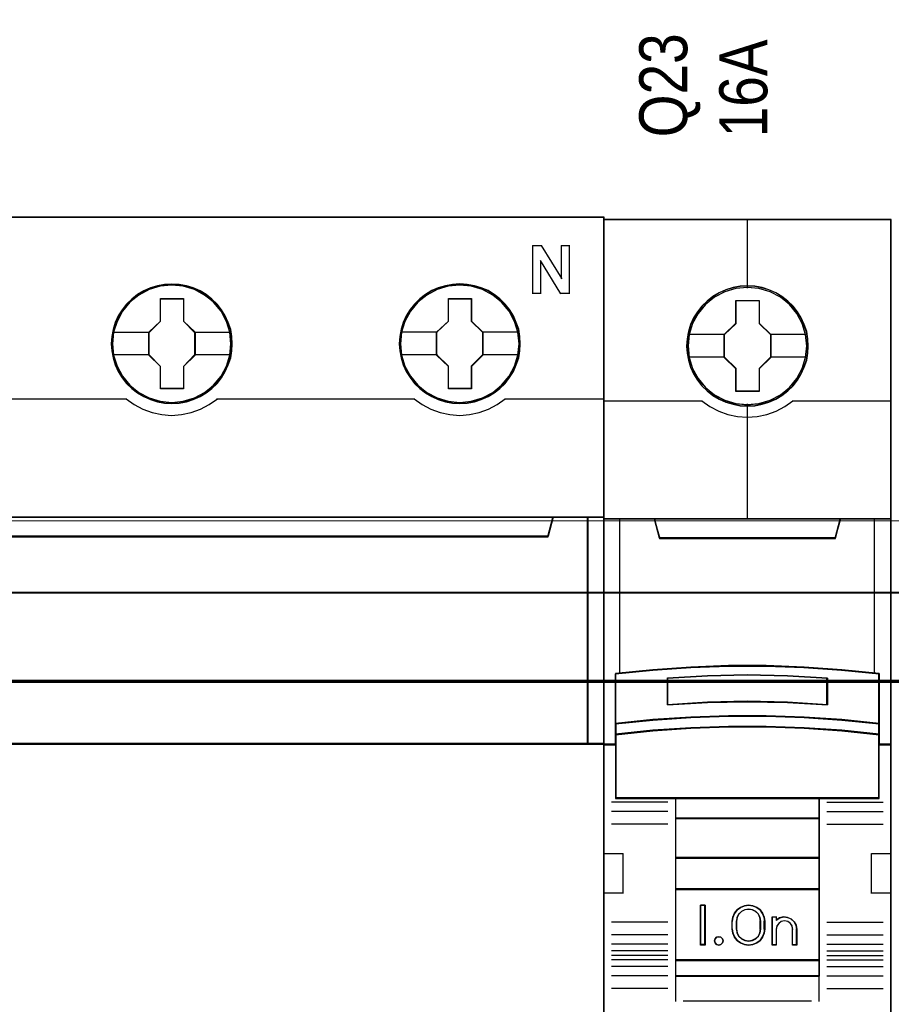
# Model space of a CAD drawing. Header units: millimetres. Extents: x -1290 to 1795, y -4192 to -1311.
# Tile 873 of 1056: x 1485 to 1496, y -2286 to -2273. Entities that reach past the tile are written whole.
import ezdxf

# ---------------------------------------------------------------- set-up
doc = ezdxf.new("R2010")
doc.units = ezdxf.units.MM
doc.layers.add('30', color=7, linetype='Continuous')
doc.layers.add('45', color=7, linetype='Continuous')
doc.layers.add('Aparatura', color=7, linetype='Continuous', lineweight=13)
doc.styles.get("Standard").update_dxf_attribs({"font": 'ARIALN.TTF', "width": 0.8})

# ---------------------------------------------------------------- blocks, each defined once
blk = doc.blocks.new('*U300')
at = {"layer": '45', "color": 7}
for points in [[(315.552086, -533.484912), (243.531267, -533.484912), (243.531267, -615.513475), (315.552086, -615.513475), (315.552086, -533.484912)], [(292.317369, -541.407564), (292.294978, -540.959742), (292.222208, -540.506392), (292.065472, -540.080685), (291.886345, -539.666036), (291.65124, -539.273501), (291.371354, -538.930724), (291.046687, -538.610062), (290.682835, -538.333629), (290.307787, -538.090368), (289.882361, -537.907922), (289.451336, -537.780763), (288.997921, -537.697833), (288.544506, -537.670189), (288.09109, -537.697833), (287.64887, -537.780763), (287.201053, -537.907922), (286.786821, -538.090368), (286.400579, -538.333629), (286.042325, -538.610062), (285.706461, -538.930724), (285.443369, -539.273501), (285.197069, -539.666036), (285.001149, -540.080685), (284.883596, -540.506392), (284.794033, -540.959742), (284.760447, -541.407564), (284.794033, -541.855386), (284.883596, -542.29215), (285.001149, -542.717857), (285.197069, -543.132506), (285.443369, -543.525041), (285.706461, -543.884404), (286.042325, -544.199538), (286.400579, -544.475971), (286.786821, -544.708175), (287.201053, -544.89062), (287.64887, -545.028837), (288.09109, -545.117295), (288.544506, -545.13941), (288.997921, -545.117295), (289.451336, -545.028837), (289.882361, -544.89062), (290.307787, -544.708175), (290.682835, -544.475971), (291.046687, -544.199538), (291.371354, -543.884404), (291.65124, -543.525041), (291.886345, -543.132506), (292.065472, -542.717857), (292.222208, -542.29215), (292.294978, -541.855386), (292.317369, -541.407564)], [(292.317369, -541.407564), (292.294978, -540.959742), (292.222208, -540.506392), (292.065472, -540.080685), (291.886345, -539.666036), (291.65124, -539.273501), (291.371354, -538.930724), (291.046687, -538.610062), (290.682835, -538.333629), (290.307787, -538.090368), (289.882361, -537.907922), (289.451336, -537.780763), (288.997921, -537.697833), (288.544506, -537.670189), (288.09109, -537.697833), (287.64887, -537.780763), (287.201053, -537.907922), (286.786821, -538.090368), (286.400579, -538.333629), (286.042325, -538.610062), (285.706461, -538.930724), (285.443369, -539.273501), (285.197069, -539.666036), (285.001149, -540.080685), (284.883596, -540.506392), (284.794033, -540.959742), (284.760447, -541.407564), (284.794033, -541.855386), (284.883596, -542.29215), (285.001149, -542.717857), (285.197069, -543.132506), (285.443369, -543.525041), (285.706461, -543.884404), (286.042325, -544.199538), (286.400579, -544.475971), (286.786821, -544.708175), (287.201053, -544.89062), (287.64887, -545.028837), (288.09109, -545.117295), (288.544506, -545.13941), (288.997921, -545.117295), (289.451336, -545.028837), (289.882361, -544.89062), (290.307787, -544.708175), (290.682835, -544.475971), (291.046687, -544.199538), (291.371354, -543.884404), (291.65124, -543.525041), (291.886345, -543.132506), (292.065472, -542.717857), (292.222208, -542.29215), (292.294978, -541.855386), (292.317369, -541.407564)], [(292.295885, -541.407549), (292.273622, -540.962096), (292.201265, -540.511143), (292.04542, -540.087688), (291.867312, -539.675231), (291.633544, -539.284772), (291.355249, -538.943808), (291.032428, -538.624841), (290.670645, -538.34987), (290.29773, -538.107896), (289.874722, -537.926415), (289.446148, -537.799928), (288.995311, -537.717437), (288.544474, -537.68994), (288.093636, -537.717437), (287.653931, -537.799928), (287.20866, -537.926415), (286.796783, -538.107896), (286.412737, -538.34987), (286.05652, -538.624841), (285.722566, -538.943808), (285.460969, -539.284772), (285.21607, -539.675231), (285.021264, -540.087688), (284.90438, -540.511143), (284.815326, -540.962096), (284.78193, -541.407549), (284.815326, -541.853003), (284.90438, -542.287457), (285.021264, -542.710913), (285.21607, -543.123369), (285.460969, -543.513828), (285.722566, -543.871291), (286.05652, -544.184758), (286.412737, -544.459729), (286.796783, -544.690705), (287.20866, -544.872186), (287.653931, -545.009671), (288.093636, -545.097662), (288.544474, -545.11966), (288.995311, -545.097662), (289.446148, -545.009671), (289.874722, -544.872186), (290.29773, -544.690705), (290.670645, -544.459729), (291.032428, -544.184758), (291.355249, -543.871291), (291.633544, -543.513828), (291.867312, -543.123369), (292.04542, -542.710913), (292.201265, -542.287457), (292.273622, -541.853003), (292.295885, -541.407549)], [(310.315412, -541.40128), (310.287424, -540.953351), (310.220251, -540.499892), (310.063515, -540.074083), (309.884388, -539.659334), (309.649284, -539.266704), (309.369398, -538.923845), (309.039132, -538.603106), (308.67528, -538.326606), (308.305831, -538.083287), (307.874806, -537.900797), (307.44938, -537.773607), (306.990366, -537.690657), (306.536951, -537.663007), (306.083536, -537.690657), (305.641316, -537.773607), (305.193498, -537.900797), (304.784865, -538.083287), (304.393024, -538.326606), (304.03477, -538.603106), (303.704505, -538.923845), (303.441412, -539.266704), (303.195112, -539.659334), (302.999192, -540.074083), (302.876042, -540.499892), (302.786479, -540.953351), (302.75849, -541.40128), (302.786479, -541.84921), (302.876042, -542.286079), (302.999192, -542.711888), (303.195112, -543.126637), (303.441412, -543.519267), (303.704505, -543.878716), (304.03477, -544.193925), (304.393024, -544.470425), (304.784865, -544.702684), (305.193498, -544.885174), (305.641316, -545.023424), (306.083536, -545.111904), (306.536951, -545.134024), (306.990366, -545.111904), (307.44938, -545.023424), (307.874806, -544.885174), (308.305831, -544.702684), (308.67528, -544.470425), (309.039132, -544.193925), (309.369398, -543.878716), (309.649284, -543.519267), (309.884388, -543.126637), (310.063515, -542.711888), (310.220251, -542.286079), (310.287424, -541.84921), (310.315412, -541.40128)], [(310.315412, -541.40128), (310.287424, -540.953351), (310.220251, -540.499892), (310.063515, -540.074083), (309.884388, -539.659334), (309.649284, -539.266704), (309.369398, -538.923845), (309.039132, -538.603106), (308.67528, -538.326606), (308.305831, -538.083287), (307.874806, -537.900797), (307.44938, -537.773607), (306.990366, -537.690657), (306.536951, -537.663007), (306.083536, -537.690657), (305.641316, -537.773607), (305.193498, -537.900797), (304.784865, -538.083287), (304.393024, -538.326606), (304.03477, -538.603106), (303.704505, -538.923845), (303.441412, -539.266704), (303.195112, -539.659334), (302.999192, -540.074083), (302.876042, -540.499892), (302.786479, -540.953351), (302.75849, -541.40128), (302.786479, -541.84921), (302.876042, -542.286079), (302.999192, -542.711888), (303.195112, -543.126637), (303.441412, -543.519267), (303.704505, -543.878716), (304.03477, -544.193925), (304.393024, -544.470425), (304.784865, -544.702684), (305.193498, -544.885174), (305.641316, -545.023424), (306.083536, -545.111904), (306.536951, -545.134024), (306.990366, -545.111904), (307.44938, -545.023424), (307.874806, -544.885174), (308.305831, -544.702684), (308.67528, -544.470425), (309.039132, -544.193925), (309.369398, -543.878716), (309.649284, -543.519267), (309.884388, -543.126637), (310.063515, -542.711888), (310.220251, -542.286079), (310.287424, -541.84921), (310.315412, -541.40128)], [(310.293928, -541.402163), (310.266092, -540.95671), (310.199286, -540.505757), (310.043404, -540.082301), (309.865253, -539.669845), (309.631429, -539.279386), (309.353069, -538.938422), (309.024603, -538.619455), (308.662733, -538.344484), (308.295297, -538.102509), (307.866621, -537.921028), (307.443513, -537.794542), (306.987001, -537.71205), (306.536056, -537.684553), (306.085111, -537.71205), (305.645301, -537.794542), (305.199923, -537.921028), (304.793517, -538.102509), (304.403811, -538.344484), (304.047509, -538.619455), (303.719043, -538.938422), (303.457384, -539.279386), (303.212426, -539.669845), (303.017574, -540.082301), (302.895095, -540.505757), (302.806019, -540.95671), (302.778183, -541.402163), (302.806019, -541.847616), (302.895095, -542.282071), (303.017574, -542.705526), (303.212426, -543.117983), (303.457384, -543.508442), (303.719043, -543.865904), (304.047509, -544.179371), (304.403811, -544.454343), (304.793517, -544.685318), (305.199923, -544.866799), (305.645301, -545.004285), (306.085111, -545.092276), (306.536056, -545.114273), (306.987001, -545.092276), (307.443513, -545.004285), (307.866621, -544.866799), (308.295297, -544.685318), (308.662733, -544.454343), (309.024603, -544.179371), (309.353069, -543.865904), (309.631429, -543.508442), (309.865253, -543.117983), (310.043404, -542.705526), (310.199286, -542.282071), (310.266092, -541.847616), (310.293928, -541.402163)], [(287.833188, -538.571523), (289.274112, -538.571523), (289.274112, -539.989623), (289.991749, -540.687594), (289.991749, -542.111233), (289.274112, -542.825822), (289.274112, -544.227303), (287.833188, -544.227303), (287.833188, -542.825822), (287.098599, -542.111233), (287.098599, -540.687594), (287.833188, -539.989623), (287.833188, -538.571523)], [(287.833188, -538.571523), (289.274112, -538.571523), (289.274112, -538.571523), (289.274112, -539.989623), (289.274112, -539.989623), (289.991749, -540.687594), (289.991749, -540.687594), (289.991749, -542.111233), (289.991749, -542.111233), (289.274112, -542.825822), (289.274112, -542.825822), (289.274112, -544.227303), (289.274112, -544.227303), (287.833188, -544.227303), (287.833188, -544.227303), (287.833188, -542.825822), (287.833188, -542.825822), (287.098599, -542.111233), (287.098599, -542.111233), (287.098599, -540.687594), (287.098599, -540.687594), (287.833188, -539.989623), (287.833188, -539.989623), (287.833188, -538.571523), (287.833188, -538.571523)], [(287.843762, -538.591273), (289.263286, -538.591273), (289.263286, -539.999019), (289.970265, -540.691893), (289.970265, -542.105138), (289.263286, -542.814509), (289.263286, -544.205758), (287.843762, -544.205758), (287.843762, -542.814509), (287.120083, -542.105138), (287.120083, -540.691893), (287.843762, -539.999019), (287.843762, -538.591273)], [(305.82972, -538.566137), (307.264994, -538.566137), (307.264994, -539.984236), (307.982631, -540.682207), (307.982631, -542.105846), (307.264994, -542.820436), (307.264994, -544.221917), (305.82972, -544.221917), (305.82972, -542.820436), (305.089481, -542.105846), (305.089481, -540.682207), (305.82972, -539.984236), (305.82972, -538.566137)], [(305.82972, -538.566137), (307.264994, -538.566137), (307.264994, -538.566137), (307.264994, -539.984236), (307.264994, -539.984236), (307.982631, -540.682207), (307.982631, -540.682207), (307.982631, -542.105846), (307.982631, -542.105846), (307.264994, -542.820436), (307.264994, -542.820436), (307.264994, -544.221917), (307.264994, -544.221917), (305.82972, -544.221917), (305.82972, -544.221917), (305.82972, -542.820436), (305.82972, -542.820436), (305.089481, -542.105846), (305.089481, -542.105846), (305.089481, -540.682207), (305.089481, -540.682207), (305.82972, -539.984236), (305.82972, -539.984236), (305.82972, -538.566137), (305.82972, -538.566137)], [(305.840211, -538.585887), (307.254168, -538.585887), (307.254168, -539.993632), (307.961147, -540.686507), (307.961147, -542.099751), (307.254168, -542.809123), (307.254168, -544.200371), (305.840211, -544.200371), (305.840211, -542.809123), (305.110965, -542.099751), (305.110965, -540.686507), (305.840211, -539.993632), (305.840211, -538.585887)], [(312.054715, -553.43511), (247.028157, -553.43511), (246.705196, -552.249534), (243.531267, -552.249534), (243.531267, -566.421303), (244.277419, -566.421303), (244.277419, -565.792672), (244.277419, -565.119927), (244.277419, -561.976771), (246.632808, -561.739656), (248.988197, -561.574227), (251.349155, -561.491512), (253.71568, -561.491512), (256.076638, -561.574227), (258.432027, -561.739656), (260.787416, -561.976771), (260.787416, -565.119927), (260.787416, -565.792672), (260.787416, -566.421303), (261.533568, -566.421303), (314.55488, -566.421303), (314.55488, -552.249534), (312.377676, -552.249534), (312.054715, -553.43511)], [(247.024903, -553.474055), (312.056659, -553.474055), (312.379646, -552.249534), (246.701916, -552.249534), (247.024903, -553.474055)], [(314.510122, -552.249534), (314.510122, -566.421303), (315.552086, -566.421303), (315.552086, -552.249534), (314.510122, -552.249534)]]:
    blk.add_lwpolyline(points, close=True, dxfattribs=at)
at = {"layer": '45', "color": 139}
for points in [[(315.552086, -533.484912), (243.531267, -533.484912), (243.531267, -615.513475), (315.552086, -615.513475), (315.552086, -533.484912)], [(292.245756, -541.407493), (292.172981, -540.68839), (291.965851, -540.002476), (291.618767, -539.371879), (291.154124, -538.813191), (290.59991, -538.359603), (289.956127, -538.022178), (289.26196, -537.811978), (288.539803, -537.7456), (287.817646, -537.811978), (287.117881, -538.022178), (286.485294, -538.359603), (285.919884, -538.813191), (285.455241, -539.371879), (285.113755, -540.002476), (284.906625, -540.68839), (284.83385, -541.407493), (284.906625, -542.121064), (285.113755, -542.806978), (285.455241, -543.437576), (285.919884, -543.990732), (286.485294, -544.44432), (287.117881, -544.781745), (287.817646, -544.997476), (288.539803, -545.069386), (289.26196, -544.997476), (289.956127, -544.781745), (290.59991, -544.44432), (291.154124, -543.990732), (291.618767, -543.437576), (291.965851, -542.806978), (292.172981, -542.121064), (292.245756, -541.407493)], [(292.240385, -541.402106), (292.167605, -540.683004), (291.960462, -540.002622), (291.618956, -539.366492), (291.159883, -538.813336), (290.594438, -538.359748), (289.956214, -538.022323), (289.256406, -537.806592), (288.534205, -537.740213), (287.812003, -537.806592), (287.123392, -538.022323), (286.479569, -538.359748), (285.919723, -538.813336), (285.46065, -539.366492), (285.119144, -540.002622), (284.906402, -540.683004), (284.839221, -541.402106), (284.906402, -542.115678), (285.119144, -542.807123), (285.46065, -543.432189), (285.919723, -543.990877), (286.479569, -544.444465), (287.123392, -544.78189), (287.812003, -544.992089), (288.534205, -545.064), (289.256406, -544.992089), (289.956214, -544.78189), (290.594438, -544.444465), (291.159883, -543.990877), (291.618956, -543.432189), (291.960462, -542.807123), (292.167605, -542.115678), (292.240385, -541.402106)], [(310.236638, -541.402106), (310.163861, -540.683004), (309.956724, -540.002622), (309.615228, -539.366492), (309.156169, -538.813336), (308.590742, -538.359748), (307.946938, -538.022323), (307.252751, -537.806592), (306.530571, -537.740213), (305.808392, -537.806592), (305.119803, -538.022323), (304.475999, -538.359748), (303.916171, -538.813336), (303.457111, -539.366492), (303.110017, -540.002622), (302.897282, -540.683004), (302.830103, -541.402106), (302.897282, -542.115678), (303.110017, -542.807123), (303.457111, -543.432189), (303.916171, -543.990877), (304.475999, -544.444465), (305.119803, -544.78189), (305.808392, -544.992089), (306.530571, -545.064), (307.252751, -544.992089), (307.946938, -544.78189), (308.590742, -544.444465), (309.156169, -543.990877), (309.615228, -543.432189), (309.956724, -542.807123), (310.163861, -542.115678), (310.236638, -541.402106)], [(310.236638, -541.407493), (310.163861, -540.68839), (309.956724, -540.002476), (309.615228, -539.371879), (309.15057, -538.813191), (308.59634, -538.359603), (307.952537, -538.022178), (307.252751, -537.811978), (306.53617, -537.7456), (305.81399, -537.811978), (305.114204, -538.022178), (304.481598, -538.359603), (303.916171, -538.813191), (303.451513, -539.371879), (303.110017, -540.002476), (302.90288, -540.68839), (302.830103, -541.407493), (302.90288, -542.121064), (303.110017, -542.806978), (303.451513, -543.437576), (303.916171, -543.990732), (304.481598, -544.44432), (305.114204, -544.781745), (305.81399, -544.997476), (306.53617, -545.069386), (307.252751, -544.997476), (307.952537, -544.781745), (308.59634, -544.44432), (309.15057, -543.990732), (309.615228, -543.437576), (309.956724, -542.806978), (310.163861, -542.121064), (310.236638, -541.407493)]]:
    blk.add_lwpolyline(points, close=True, dxfattribs=at)
at = {"layer": '45', "color": 59}
for points in [[(315.530602, -533.506458), (243.550961, -533.506458), (243.550961, -615.493725), (315.530602, -615.493725), (315.530602, -533.506458)], [(247.024903, -553.474055), (312.056659, -553.474055), (312.379646, -552.249534), (246.701916, -552.249534), (247.024903, -553.474055)], [(314.531606, -552.269284), (314.531606, -566.399757), (315.530602, -566.399757), (315.530602, -552.269284), (314.531606, -552.269284)]]:
    blk.add_lwpolyline(points, close=True, dxfattribs=at)
at = {"layer": '45', "color": 139}
for points in [[(311.078087, -535.267829), (311.672472, -535.267829)], [(311.078087, -535.267829), (311.078087, -538.278859)], [(311.627714, -535.267829), (312.918531, -537.350593)], [(312.875564, -535.267829), (313.414449, -535.267829)], [(312.875564, -535.267829), (312.875564, -537.350593)], [(313.369691, -535.267829), (313.369691, -538.278859)], [(311.572214, -536.190709), (311.572214, -538.278859)], [(312.85229, -538.278859), (311.572214, -536.190709)], [(311.078087, -538.235767), (311.616972, -538.235767)], [(312.807532, -538.235767), (313.414449, -538.235767)], [(273.347184, -544.843155), (285.734378, -544.843155)], [(285.68962, -544.843155), (286.194415, -545.199379), (286.738472, -545.486657), (287.316182, -545.704988), (287.921936, -545.83139), (288.533299, -545.877355), (289.150271, -545.83139), (289.750416, -545.704988), (290.339343, -545.486657), (290.8834, -545.199379), (291.388195, -544.843155)], [(291.343437, -544.843155), (303.730631, -544.843155)], [(303.687664, -544.843155), (304.192321, -545.199379), (304.73623, -545.486657), (305.313782, -545.704988), (305.919371, -545.83139), (306.530567, -545.877355), (307.14737, -545.83139), (307.747352, -545.704988), (308.330511, -545.486657), (308.880027, -545.199379), (309.379077, -544.843155)], [(309.33611, -544.843155), (315.552086, -544.843155)], [(243.531267, -552.249534), (315.552086, -552.249534)], [(312.379646, -552.249534), (312.012632, -553.474055)], [(314.510122, -566.421303), (314.510122, -552.249534)], [(247.025964, -553.430963), (312.055599, -553.430963)], [(315.552086, -566.378211), (260.775588, -566.378211)]]:
    blk.add_lwpolyline(points, dxfattribs=at)
at = {"layer": '45', "color": 7}
for points in [[(284.83385, -540.670446), (287.141566, -540.670446)], [(289.946991, -540.670446), (292.245756, -540.670446)], [(302.830103, -540.66506), (305.134239, -540.66506)], [(307.937873, -540.66506), (310.242009, -540.66506)], [(284.83385, -542.083493), (287.141566, -542.083493)], [(289.946991, -542.083493), (292.245756, -542.083493)], [(302.830103, -542.078107), (305.134239, -542.078107)], [(307.937873, -542.078107), (310.242009, -542.078107)]]:
    blk.add_lwpolyline(points, dxfattribs=at)
at = {"layer": '45', "color": 140}
for points in [[(312.054715, -553.43511), (247.028157, -553.43511), (246.705196, -552.249534), (243.531267, -552.249534), (243.531267, -566.421303), (244.277419, -566.421303), (244.277419, -565.792672), (244.277419, -565.119927), (244.277419, -561.976771), (246.632808, -561.739656), (248.988197, -561.574227), (251.349155, -561.491512), (253.71568, -561.491512), (256.076638, -561.574227), (258.432027, -561.739656), (260.787416, -561.976771), (260.787416, -565.119927), (260.787416, -565.792672), (260.787416, -566.421303), (261.533568, -566.421303), (314.55488, -566.421303), (314.55488, -552.249534), (312.377676, -552.249534), (312.054715, -553.43511)], [(312.034681, -553.451405), (247.045823, -553.451405), (246.723049, -552.269284), (243.550961, -552.269284), (243.550961, -566.399757), (244.29668, -566.399757), (244.29668, -565.772958), (244.29668, -565.102173), (244.29668, -561.968177), (246.650703, -561.731753), (249.004727, -561.566805), (251.364316, -561.484332), (253.729469, -561.484332), (256.089058, -561.566805), (258.443081, -561.731753), (260.797105, -561.968177), (260.797105, -565.102173), (260.797105, -565.772958), (260.797105, -566.399757), (261.542824, -566.399757), (314.533396, -566.399757), (314.533396, -552.269284), (312.357455, -552.269284), (312.034681, -553.451405)], [(247.046176, -553.454305), (312.035387, -553.454305), (312.358162, -552.269284), (246.7234, -552.269284), (247.046176, -553.454305)], [(314.510122, -552.249534), (314.510122, -566.421303), (315.552086, -566.421303), (315.552086, -552.249534), (314.510122, -552.249534)]]:
    blk.add_lwpolyline(points, close=True, dxfattribs=at)
blk = doc.blocks.new('*U301')
at = {"layer": '45', "color": 7}
for points in [[(333.492839, -533.64471), (315.51986, -533.64471), (315.51986, -615.375223), (333.492839, -615.375223), (333.492839, -533.64471)], [(328.309875, -541.546702), (328.287567, -541.095305), (328.215066, -540.643908), (328.058909, -540.209026), (327.874868, -539.790658), (327.640633, -539.399814), (327.361782, -539.053009), (327.027161, -538.733729), (326.659078, -538.452982), (326.290995, -538.210769), (325.855987, -538.023604), (325.42098, -537.896993), (324.963665, -537.808915), (324.511926, -537.786896), (324.054611, -537.808915), (323.60845, -537.896993), (323.156711, -538.023604), (322.744012, -538.210769), (322.353621, -538.452982), (321.991115, -538.733729), (321.650917, -539.053009), (321.388797, -539.399814), (321.143408, -539.790658), (320.942635, -540.209026), (320.825518, -540.643908), (320.736286, -541.095305), (320.702824, -541.546702), (320.736286, -541.992594), (320.825518, -542.432982), (320.942635, -542.867864), (321.143408, -543.280727), (321.388797, -543.677076), (321.650917, -544.03489), (321.991115, -544.354171), (322.353621, -544.634918), (322.744012, -544.866121), (323.156711, -545.053286), (323.60845, -545.185402), (324.054611, -545.278984), (324.511926, -545.301004), (324.963665, -545.278984), (325.42098, -545.185402), (325.855987, -545.053286), (326.290995, -544.866121), (326.659078, -544.634918), (327.027161, -544.354171), (327.361782, -544.03489), (327.640633, -543.677076), (327.874868, -543.280727), (328.058909, -542.867864), (328.215066, -542.432982), (328.287567, -541.992594), (328.309875, -541.546702)], [(328.309875, -541.546702), (328.287567, -541.095305), (328.215066, -540.643908), (328.058909, -540.209026), (327.874868, -539.790658), (327.640633, -539.399814), (327.361782, -539.053009), (327.027161, -538.733729), (326.659078, -538.452982), (326.290995, -538.210769), (325.855987, -538.023604), (325.42098, -537.896993), (324.963665, -537.808915), (324.511926, -537.786896), (324.054611, -537.808915), (323.60845, -537.896993), (323.156711, -538.023604), (322.744012, -538.210769), (322.353621, -538.452982), (321.991115, -538.733729), (321.650917, -539.053009), (321.388797, -539.399814), (321.143408, -539.790658), (320.942635, -540.209026), (320.825518, -540.643908), (320.736286, -541.095305), (320.702824, -541.546702), (320.736286, -541.992594), (320.825518, -542.432982), (320.942635, -542.867864), (321.143408, -543.280727), (321.388797, -543.677076), (321.650917, -544.03489), (321.991115, -544.354171), (322.353621, -544.634918), (322.744012, -544.866121), (323.156711, -545.053286), (323.60845, -545.185402), (324.054611, -545.278984), (324.511926, -545.301004), (324.963665, -545.278984), (325.42098, -545.185402), (325.855987, -545.053286), (326.290995, -544.866121), (326.659078, -544.634918), (327.027161, -544.354171), (327.361782, -544.03489), (327.640633, -543.677076), (327.874868, -543.280727), (328.058909, -542.867864), (328.215066, -542.432982), (328.287567, -541.992594), (328.309875, -541.546702)], [(323.792008, -538.690025), (325.242933, -538.690025), (325.242933, -540.11798), (325.962771, -540.823688), (325.962771, -542.251643), (325.242933, -542.968378), (325.242933, -544.385306), (323.792008, -544.385306), (323.792008, -542.968378), (323.055298, -542.251643), (323.055298, -540.823688), (323.792008, -540.11798), (323.792008, -538.690025)], [(323.792008, -538.690025), (325.242933, -538.690025), (325.242933, -538.690025), (325.242933, -540.11798), (325.242933, -540.11798), (325.962771, -540.823688), (325.962771, -540.823688), (325.962771, -542.251643), (325.962771, -542.251643), (325.242933, -542.968378), (325.242933, -542.968378), (325.242933, -544.385306), (325.242933, -544.385306), (323.792008, -544.385306), (323.792008, -544.385306), (323.792008, -542.968378), (323.792008, -542.968378), (323.055298, -542.251643), (323.055298, -542.251643), (323.055298, -540.823688), (323.055298, -540.823688), (323.792008, -540.11798), (323.792008, -540.11798), (323.792008, -538.690025), (323.792008, -538.690025)], [(323.802175, -538.70798), (325.234338, -538.70798), (325.234338, -540.126932), (325.944868, -540.82819), (325.944868, -542.247142), (325.234338, -542.959357), (325.234338, -544.367351), (323.802175, -544.367351), (323.802175, -542.959357), (323.074992, -542.247142), (323.074992, -540.82819), (323.802175, -540.126932), (323.802175, -538.70798)], [(323.327429, -561.543607), (325.68527, -561.543607), (328.043111, -561.631478), (330.395392, -561.796236), (332.747672, -562.026898), (332.747672, -565.162802), (332.747672, -565.83282), (332.747672, -566.464395), (333.492839, -566.464395), (333.492839, -552.350081), (332.491868, -552.350081), (330.317538, -552.350081), (330.000564, -553.53085), (319.012134, -553.53085), (318.69516, -552.350081), (316.52083, -552.350081), (315.51986, -552.350081), (315.51986, -566.464395), (316.265027, -566.464395), (316.265027, -565.83282), (316.265027, -565.162802), (316.265027, -562.026898), (318.606185, -561.796236), (320.969587, -561.631478), (323.327429, -561.543607)], [(319.006044, -553.565625), (330.006655, -553.565625), (330.32398, -552.350081), (324.500782, -552.350081), (318.688719, -552.350081), (319.006044, -553.565625)], [(328.04456, -564.762307), (330.397209, -564.922781), (332.749858, -565.166258), (332.749858, -562.006582), (330.397209, -561.774172), (328.04456, -561.608164), (325.68635, -561.519627), (323.328139, -561.519627), (320.969929, -561.608164), (318.606156, -561.774172), (316.264631, -562.006582), (316.264631, -565.166258), (318.606156, -564.922781), (320.969929, -564.762307), (323.328139, -564.679303), (325.68635, -564.679303), (328.04456, -564.762307)], [(329.509386, -562.295061), (329.509386, -563.966874), (327.008315, -563.82709), (324.501674, -563.782359), (322.006174, -563.82709), (319.505103, -563.966874), (319.505103, -562.295061), (322.006174, -562.149686), (324.501674, -562.104955), (327.008315, -562.149686), (329.509386, -562.295061)], [(327.008315, -563.82709), (329.509386, -563.966874), (329.509386, -562.295061), (327.008315, -562.149686), (324.501674, -562.104955), (322.006174, -562.149686), (319.505103, -562.295061), (319.505103, -563.966874), (322.006174, -563.82709), (324.501674, -563.782359), (327.008315, -563.82709)], [(330.397209, -564.896029), (328.04456, -564.732136), (325.68635, -564.647363), (323.328139, -564.647363), (320.969929, -564.732136), (318.606156, -564.896029), (316.264631, -565.144696), (316.264631, -565.834179), (318.606156, -565.585513), (320.969929, -565.421619), (323.328139, -565.336847), (325.68635, -565.336847), (328.04456, -565.421619), (330.397209, -565.585513), (332.749858, -565.834179), (332.749858, -565.144696), (330.397209, -564.896029)], [(328.04456, -565.398124), (325.68635, -565.315284), (323.328139, -565.315284), (320.969929, -565.398124), (318.606156, -565.558283), (316.264631, -565.801282), (316.264631, -566.436394), (316.264631, -569.82734), (320.013296, -569.82734), (329.001193, -569.82734), (332.749858, -569.82734), (332.749858, -566.436394), (332.749858, -565.801282), (330.397209, -565.558283), (328.04456, -565.398124)], [(320.004601, -571.082384), (329.009888, -571.082384), (329.009888, -569.789634), (320.004601, -569.789634), (320.004601, -571.082384)], [(329.009888, -571.044679), (320.004601, -571.044679), (320.004601, -573.545791), (329.009888, -573.545791), (329.009888, -571.044679)], [(329.009888, -573.508085), (320.004601, -573.508085), (320.004601, -575.513643), (329.009888, -575.513643), (329.009888, -573.508085)], [(320.004601, -579.943106), (329.009888, -579.943106), (329.009888, -575.474142), (320.004601, -575.474142), (320.004601, -579.943106)], [(321.862948, -576.488592), (321.862948, -578.991499), (321.569336, -578.991499), (321.569336, -576.488592), (321.862948, -576.488592)], [(325.563308, -577.233902), (325.602918, -577.484193), (325.602918, -577.995898), (325.563308, -578.246189), (325.455794, -578.490917), (325.303013, -578.702274), (325.093645, -578.852448), (324.844667, -578.952565), (324.584372, -578.991499), (324.318418, -578.952565), (324.06944, -578.852448), (323.865731, -578.702274), (323.707291, -578.490917), (323.599778, -578.246189), (323.560167, -577.995898), (323.560167, -577.484193), (323.599778, -577.233902), (323.707291, -576.989173), (323.865731, -576.777817), (324.06944, -576.627642), (324.318418, -576.527526), (324.584372, -576.488592), (324.844667, -576.527526), (325.093645, -576.627642), (325.303013, -576.777817), (325.455794, -576.989173), (325.563308, -577.233902)], [(325.346903, -577.995995), (325.346903, -577.482496), (325.30707, -577.259235), (325.204642, -577.047138), (325.02824, -576.879693), (324.817695, -576.773644), (324.584388, -576.734573), (324.345391, -576.773644), (324.134846, -576.879693), (323.958443, -577.047138), (323.856015, -577.259235), (323.816183, -577.482496), (323.816183, -577.995995), (323.856015, -578.219255), (323.958443, -578.431352), (324.134846, -578.598798), (324.345391, -578.704846), (324.584388, -578.738335), (324.817695, -578.704846), (325.02824, -578.598798), (325.204642, -578.431352), (325.30707, -578.219255), (325.346903, -577.995995)], [(326.524491, -577.284305), (326.775162, -577.228332), (327.014438, -577.250721), (327.248018, -577.351474), (327.430324, -577.524992), (327.55566, -577.743289), (327.595539, -577.989572), (327.595539, -578.991499), (327.333474, -578.991499), (327.333474, -577.989572), (327.293595, -577.788067), (327.191047, -577.625744), (327.025833, -577.513797), (326.820738, -577.474616), (326.627038, -577.513797), (326.46752, -577.625744), (326.347882, -577.788067), (326.3137, -577.989572), (326.3137, -578.991499), (326.063029, -578.991499), (326.063029, -577.228332), (326.3137, -577.228332), (326.3137, -577.418642), (326.524491, -577.284305)], [(322.94776, -578.589948), (322.983686, -578.719862), (322.94776, -578.849775), (322.851958, -578.950163), (322.720231, -578.991499), (322.576528, -578.950163), (322.486714, -578.849775), (322.444801, -578.719862), (322.486714, -578.589948), (322.576528, -578.489561), (322.720231, -578.460035), (322.851958, -578.489561), (322.94776, -578.589948)], [(329.009888, -579.905401), (320.004601, -579.905401), (320.004601, -580.930624), (329.009888, -580.930624), (329.009888, -579.905401)]]:
    blk.add_lwpolyline(points, close=True, dxfattribs=at)
at = {"layer": '45', "color": 139}
for points in [[(333.492839, -533.64471), (315.51986, -533.64471), (315.51986, -615.375223), (333.492839, -615.375223), (333.492839, -533.64471)], [(328.291972, -541.546689), (328.269769, -541.097449), (328.197609, -540.64821), (328.042187, -540.215405), (327.859012, -539.799037), (327.62588, -539.410061), (327.348342, -539.064913), (327.015296, -538.747158), (326.648945, -538.467753), (326.282594, -538.226698), (325.849635, -538.040428), (325.416675, -537.914421), (324.961512, -537.826765), (324.5119, -537.804851), (324.056737, -537.826765), (323.612676, -537.914421), (323.163064, -538.040428), (322.752307, -538.226698), (322.363754, -538.467753), (322.002954, -538.747158), (321.664357, -539.064913), (321.403471, -539.410061), (321.159237, -539.799037), (320.95941, -540.215405), (320.842844, -540.64821), (320.754031, -541.097449), (320.720727, -541.546689), (320.754031, -541.99045), (320.842844, -542.428733), (320.95941, -542.861537), (321.159237, -543.272427), (321.403471, -543.666882), (321.664357, -544.022986), (322.002954, -544.340741), (322.363754, -544.620146), (322.752307, -544.850245), (323.163064, -545.036515), (323.612676, -545.168), (324.056737, -545.261135), (324.5119, -545.283049), (324.961512, -545.261135), (325.416675, -545.168), (325.849635, -545.036515), (326.282594, -544.850245), (326.648945, -544.620146), (327.015296, -544.340741), (327.348342, -544.022986), (327.62588, -543.666882), (327.859012, -543.272427), (328.042187, -542.861537), (328.197609, -542.428733), (328.269769, -541.99045), (328.291972, -541.546689)], [(328.222149, -541.546643), (328.144058, -540.825478), (327.937675, -540.142848), (327.597421, -539.509764), (327.128874, -538.953751), (326.571081, -538.49683), (325.929618, -538.16102), (325.232376, -537.946322), (324.507244, -537.880261), (323.782113, -537.946322), (323.084871, -538.16102), (322.448986, -538.49683), (321.885615, -538.953751), (321.417068, -539.509764), (321.076814, -540.142848), (320.870431, -540.825478), (320.792339, -541.546643), (320.870431, -542.262303), (321.076814, -542.950438), (321.417068, -543.578017), (321.885615, -544.13403), (322.448986, -544.585446), (323.084871, -544.926761), (323.782113, -545.135954), (324.507244, -545.213025), (325.232376, -545.135954), (325.929618, -544.926761), (326.571081, -544.585446), (327.128874, -544.13403), (327.597421, -543.578017), (327.937675, -542.950438), (328.144058, -542.262303), (328.222149, -541.546643)], [(328.216779, -541.541197), (328.144261, -540.825526), (327.937866, -540.142885), (327.592015, -539.504285), (327.134599, -538.948264), (326.571196, -538.49684), (325.924119, -538.155519), (325.226838, -537.946323), (324.501666, -537.880261), (323.782072, -537.946323), (323.09037, -538.155519), (322.443293, -538.49684), (321.87989, -538.948264), (321.422474, -539.504285), (321.076623, -540.142885), (320.864649, -540.825526), (320.79771, -541.541197), (320.864649, -542.256869), (321.076623, -542.945015), (321.422474, -543.572604), (321.87989, -544.134131), (322.443293, -544.585555), (323.09037, -544.92137), (323.782072, -545.136071), (324.501666, -545.207639), (325.226838, -545.136071), (325.924119, -544.92137), (326.571196, -544.585555), (327.134599, -544.134131), (327.592015, -543.572604), (327.937866, -542.945015), (328.144261, -542.256869), (328.216779, -541.541197)], [(328.036877, -565.41542), (325.683789, -565.333239), (323.3307, -565.333239), (320.977612, -565.41542), (318.618974, -565.574304), (316.282534, -565.815369), (316.282534, -566.445427), (316.282534, -569.809385), (320.023057, -569.809385), (328.991432, -569.809385), (332.731955, -569.809385), (332.731955, -566.445427), (332.731955, -565.815369), (330.384416, -565.574304), (328.036877, -565.41542)], [(322.983686, -578.719862), (322.94776, -578.589948), (322.851958, -578.489561), (322.720231, -578.460035), (322.576528, -578.489561), (322.486714, -578.589948), (322.444801, -578.719862), (322.486714, -578.849775), (322.576528, -578.950163), (322.720231, -578.991499), (322.851958, -578.950163), (322.94776, -578.849775), (322.983686, -578.719862)]]:
    blk.add_lwpolyline(points, close=True, dxfattribs=at)
at = {"layer": '45', "color": 59}
for points in [[(333.474936, -533.664461), (315.539553, -533.664461), (315.539553, -615.357268), (333.474936, -615.357268), (333.474936, -533.664461)], [(323.33079, -561.538171), (325.683699, -561.538171), (328.036608, -561.625819), (330.383968, -561.790158), (332.731328, -562.020233), (332.731328, -565.148159), (332.731328, -565.816472), (332.731328, -566.44644), (333.474936, -566.44644), (333.474936, -552.368036), (332.476059, -552.368036), (330.306277, -552.368036), (329.989967, -553.545801), (319.024522, -553.545801), (318.708212, -552.368036), (316.53843, -552.368036), (315.539553, -552.368036), (315.539553, -566.44644), (316.283161, -566.44644), (316.283161, -565.816472), (316.283161, -565.148159), (316.283161, -562.020233), (318.619423, -561.790158), (320.977881, -561.625819), (323.33079, -561.538171)], [(319.006044, -553.565625), (330.006655, -553.565625), (330.32398, -552.350081), (324.500782, -552.350081), (318.688719, -552.350081), (319.006044, -553.565625)], [(328.04456, -564.762307), (330.397209, -564.922781), (332.749858, -565.166258), (332.749858, -562.006582), (330.397209, -561.774172), (328.04456, -561.608164), (325.68635, -561.519627), (323.328139, -561.519627), (320.969929, -561.608164), (318.606156, -561.774172), (316.264631, -562.006582), (316.264631, -565.166258), (318.606156, -564.922781), (320.969929, -564.762307), (323.328139, -564.679303), (325.68635, -564.679303), (328.04456, -564.762307)], [(329.509386, -562.295061), (329.509386, -563.966874), (327.008315, -563.82709), (324.501674, -563.782359), (322.006174, -563.82709), (319.505103, -563.966874), (319.505103, -562.295061), (322.006174, -562.149686), (324.501674, -562.104955), (327.008315, -562.149686), (329.509386, -562.295061)], [(327.008315, -563.82709), (329.509386, -563.966874), (329.509386, -562.295061), (327.008315, -562.149686), (324.501674, -562.104955), (322.006174, -562.149686), (319.505103, -562.295061), (319.505103, -563.966874), (322.006174, -563.82709), (324.501674, -563.782359), (327.008315, -563.82709)], [(326.999364, -563.811831), (329.491483, -563.948919), (329.491483, -562.309349), (326.999364, -562.166778), (324.501694, -562.12291), (322.015125, -562.166778), (319.523006, -562.309349), (319.523006, -563.948919), (322.015125, -563.811831), (324.501694, -563.767963), (326.999364, -563.811831)], [(330.397209, -564.896029), (328.04456, -564.732136), (325.68635, -564.647363), (323.328139, -564.647363), (320.969929, -564.732136), (318.606156, -564.896029), (316.264631, -565.144696), (316.264631, -565.834179), (318.606156, -565.585513), (320.969929, -565.421619), (323.328139, -565.336847), (325.68635, -565.336847), (328.04456, -565.421619), (330.397209, -565.585513), (332.749858, -565.834179), (332.749858, -565.144696), (330.397209, -564.896029)], [(330.384416, -564.90646), (328.036877, -564.747525), (325.683789, -564.665318), (323.3307, -564.665318), (320.977612, -564.747525), (318.618974, -564.90646), (316.282534, -565.147602), (316.282534, -565.816224), (318.618974, -565.575082), (320.977612, -565.416147), (323.3307, -565.33394), (325.683789, -565.33394), (328.036877, -565.416147), (330.384416, -565.575082), (332.731955, -565.816224), (332.731955, -565.147602), (330.384416, -564.90646)], [(328.04456, -565.398124), (325.68635, -565.315284), (323.328139, -565.315284), (320.969929, -565.398124), (318.606156, -565.558283), (316.264631, -565.801282), (316.264631, -566.436394), (316.264631, -569.82734), (320.013296, -569.82734), (329.001193, -569.82734), (332.749858, -569.82734), (332.749858, -566.436394), (332.749858, -565.801282), (330.397209, -565.558283), (328.04456, -565.398124)], [(320.004601, -571.082384), (329.009888, -571.082384), (329.009888, -569.789634), (320.004601, -569.789634), (320.004601, -571.082384)], [(320.022504, -571.064429), (328.991985, -571.064429), (328.991985, -569.807589), (320.022504, -569.807589), (320.022504, -571.064429)], [(329.009888, -571.044679), (320.004601, -571.044679), (320.004601, -573.545791), (329.009888, -573.545791), (329.009888, -571.044679)], [(328.991985, -571.062634), (320.022504, -571.062634), (320.022504, -573.527836), (328.991985, -573.527836), (328.991985, -571.062634)], [(329.009888, -573.508085), (320.004601, -573.508085), (320.004601, -575.513643), (329.009888, -575.513643), (329.009888, -573.508085)], [(328.991985, -573.52604), (320.022504, -573.52604), (320.022504, -575.493893), (328.991985, -575.493893), (328.991985, -573.52604)], [(320.004601, -579.943106), (329.009888, -579.943106), (329.009888, -575.474142), (320.004601, -575.474142), (320.004601, -579.943106)], [(321.862948, -576.488592), (321.862948, -578.991499), (321.569336, -578.991499), (321.569336, -576.488592), (321.862948, -576.488592)], [(325.563308, -577.233902), (325.602918, -577.484193), (325.602918, -577.995898), (325.563308, -578.246189), (325.455794, -578.490917), (325.303013, -578.702274), (325.093645, -578.852448), (324.844667, -578.952565), (324.584372, -578.991499), (324.318418, -578.952565), (324.06944, -578.852448), (323.865731, -578.702274), (323.707291, -578.490917), (323.599778, -578.246189), (323.560167, -577.995898), (323.560167, -577.484193), (323.599778, -577.233902), (323.707291, -576.989173), (323.865731, -576.777817), (324.06944, -576.627642), (324.318418, -576.527526), (324.584372, -576.488592), (324.844667, -576.527526), (325.093645, -576.627642), (325.303013, -576.777817), (325.455794, -576.989173), (325.563308, -577.233902)], [(325.346903, -577.995995), (325.346903, -577.482496), (325.30707, -577.259235), (325.204642, -577.047138), (325.02824, -576.879693), (324.817695, -576.773644), (324.584388, -576.734573), (324.345391, -576.773644), (324.134846, -576.879693), (323.958443, -577.047138), (323.856015, -577.259235), (323.816183, -577.482496), (323.816183, -577.995995), (323.856015, -578.219255), (323.958443, -578.431352), (324.134846, -578.598798), (324.345391, -578.704846), (324.584388, -578.738335), (324.817695, -578.704846), (325.02824, -578.598798), (325.204642, -578.431352), (325.30707, -578.219255), (325.346903, -577.995995)], [(325.328999, -577.991343), (325.328999, -577.487047), (325.290098, -577.267788), (325.190067, -577.059491), (325.017791, -576.895047), (324.812171, -576.790899), (324.584321, -576.752528), (324.350915, -576.790899), (324.145295, -576.895047), (323.973018, -577.059491), (323.872987, -577.267788), (323.834086, -577.487047), (323.834086, -577.991343), (323.872987, -578.210603), (323.973018, -578.418899), (324.145295, -578.583343), (324.350915, -578.687492), (324.584321, -578.720381), (324.812171, -578.687492), (325.017791, -578.583343), (325.190067, -578.418899), (325.290098, -578.210603), (325.328999, -577.991343)], [(326.524491, -577.284305), (326.775162, -577.228332), (327.014438, -577.250721), (327.248018, -577.351474), (327.430324, -577.524992), (327.55566, -577.743289), (327.595539, -577.989572), (327.595539, -578.991499), (327.333474, -578.991499), (327.333474, -577.989572), (327.293595, -577.788067), (327.191047, -577.625744), (327.025833, -577.513797), (326.820738, -577.474616), (326.627038, -577.513797), (326.46752, -577.625744), (326.347882, -577.788067), (326.3137, -577.989572), (326.3137, -578.991499), (326.063029, -578.991499), (326.063029, -577.228332), (326.3137, -577.228332), (326.3137, -577.418642), (326.524491, -577.284305)], [(322.94776, -578.589948), (322.983686, -578.719862), (322.94776, -578.849775), (322.851958, -578.950163), (322.720231, -578.991499), (322.576528, -578.950163), (322.486714, -578.849775), (322.444801, -578.719862), (322.486714, -578.589948), (322.576528, -578.489561), (322.720231, -578.460035), (322.851958, -578.489561), (322.94776, -578.589948)], [(329.009888, -579.905401), (320.004601, -579.905401), (320.004601, -580.930624), (329.009888, -580.930624), (329.009888, -579.905401)], [(328.991985, -579.923356), (320.022504, -579.923356), (320.022504, -580.910873), (328.991985, -580.910873), (328.991985, -579.923356)]]:
    blk.add_lwpolyline(points, close=True, dxfattribs=at)
at = {"layer": '45', "color": 139}
for points in [[(324.48218, -533.64471), (324.48218, -537.923353)], [(315.51986, -544.967043), (321.70182, -544.967043)], [(321.662433, -544.967043), (322.165286, -545.325243), (322.712838, -545.615214), (323.288326, -545.814214), (323.897338, -545.95067), (324.500762, -545.99047), (325.115361, -545.95067), (325.724372, -545.814214), (326.29986, -545.615214), (326.836238, -545.325243), (327.350266, -544.967043)], [(324.48218, -545.164547), (324.48218, -552.387786)], [(327.312669, -544.967043), (333.492839, -544.967043)], [(315.51986, -552.350081), (333.492839, -552.350081)], [(318.688719, -552.350081), (319.043201, -553.565625)], [(330.32398, -552.350081), (329.969498, -553.565625)], [(319.005604, -553.52792), (330.008884, -553.52792)], [(332.749858, -562.038522), (330.397209, -561.790868), (328.04456, -561.613971), (325.68635, -561.519627), (323.328139, -561.519627), (320.969929, -561.613971), (318.606156, -561.790868), (316.264631, -562.038522)], [(316.264631, -562.000817), (316.264631, -569.82734)], [(329.509386, -562.329391), (327.008315, -562.157764), (324.501674, -562.104955), (322.006174, -562.157764), (319.505103, -562.329391)], [(319.505103, -563.966874), (319.505103, -562.291686)], [(329.469999, -563.966874), (329.469999, -562.291686)], [(332.710471, -569.82734), (332.710471, -562.000817)], [(329.509386, -563.966874), (327.008315, -563.800928), (324.501674, -563.747825), (322.006174, -563.800928), (319.505103, -563.966874)], [(332.749858, -565.166258), (330.397209, -564.906811), (328.04456, -564.735811), (325.68635, -564.647363), (323.328139, -564.647363), (320.969929, -564.735811), (318.606156, -564.906811), (316.264631, -565.166258)], [(332.749858, -565.834179), (330.397209, -565.574731), (328.04456, -565.403732), (325.68635, -565.315284), (323.328139, -565.315284), (320.969929, -565.403732), (318.606156, -565.574731), (316.264631, -565.834179)], [(316.302228, -566.426689), (315.51986, -566.426689)], [(333.492839, -566.426689), (332.710471, -566.426689)], [(332.749858, -569.789634), (316.264631, -569.789634)], [(320.004601, -569.789634), (320.004601, -580.930624)], [(320.004601, -569.789634), (329.009888, -569.789634)], [(328.970501, -569.789634), (328.970501, -580.930624)], [(319.542699, -570.051775), (316.019358, -570.051775)], [(329.469999, -570.051775), (332.993341, -570.051775)], [(319.542699, -570.638899), (316.019358, -570.638899)], [(320.004601, -571.044679), (329.009888, -571.044679)], [(329.469999, -570.638899), (332.993341, -570.638899)], [(319.542699, -571.421731), (316.019358, -571.421731)], [(329.469999, -571.421731), (332.993341, -571.421731)], [(315.51986, -573.262104), (316.751597, -573.262104)], [(316.714, -573.262104), (316.714, -575.765011)], [(320.004601, -573.508085), (329.009888, -573.508085)], [(332.261102, -575.765011), (332.261102, -573.262104)], [(332.261102, -573.262104), (333.492839, -573.262104)], [(315.51986, -575.727306), (316.751597, -575.727306)], [(320.004601, -575.474142), (329.009888, -575.474142)], [(332.261102, -575.727306), (333.492839, -575.727306)], [(321.862948, -576.488592), (321.569336, -576.488592)], [(321.569336, -576.488592), (321.569336, -578.991499)], [(321.823561, -576.488592), (321.823561, -578.991499)], [(325.602918, -577.506632), (325.563308, -577.2507), (325.455794, -577.000456), (325.303013, -576.784335), (325.093645, -576.630776), (324.844667, -576.528403), (324.584372, -576.488592), (324.318418, -576.528403), (324.06944, -576.630776), (323.865731, -576.784335), (323.707291, -577.000456), (323.599778, -577.2507), (323.560167, -577.506632)], [(325.346903, -577.506632), (325.30707, -577.276167), (325.204642, -577.057225), (325.02824, -576.884376), (324.817695, -576.774905), (324.584388, -576.734573), (324.345391, -576.774905), (324.134846, -576.884376), (323.958443, -577.057225), (323.856015, -577.276167), (323.816183, -577.506632)], [(319.542699, -577.562292), (316.019358, -577.562292)], [(323.560167, -578.011164), (323.560167, -577.468927)], [(323.816183, -578.011164), (323.816183, -577.468927)], [(325.309306, -578.011164), (325.309306, -577.468927)], [(325.563531, -578.011164), (325.563531, -577.468927)], [(326.063029, -577.228332), (326.345899, -577.228332)], [(326.063029, -577.228332), (326.063029, -578.991499)], [(326.308302, -577.228332), (326.308302, -577.452768)], [(327.595539, -578.011164), (327.555492, -577.757895), (327.429628, -577.533406), (327.246555, -577.354966), (327.011992, -577.251356), (326.771707, -577.228332), (326.519981, -577.285893), (326.308302, -577.42404)], [(327.339524, -578.011164), (327.299197, -577.798984), (327.195498, -577.628062), (327.028429, -577.510184), (326.821032, -577.468927), (326.625158, -577.510184), (326.463849, -577.628062), (326.342868, -577.798984), (326.308302, -578.011164)], [(329.469999, -577.562292), (332.993341, -577.562292)], [(319.542699, -578.35051), (316.019358, -578.35051)], [(323.560167, -577.971663), (323.599778, -578.228046), (323.707291, -578.478732), (323.865731, -578.695234), (324.06944, -578.849064), (324.318418, -578.951617), (324.584372, -578.991499), (324.844667, -578.951617), (325.093645, -578.849064), (325.303013, -578.695234), (325.455794, -578.478732), (325.563308, -578.228046), (325.602918, -577.971663)], [(323.816183, -577.971663), (323.856015, -578.202241), (323.958443, -578.42129), (324.134846, -578.594224), (324.345391, -578.703749), (324.584388, -578.738335), (324.817695, -578.703749), (325.02824, -578.594224), (325.204642, -578.42129), (325.30707, -578.202241), (325.346903, -577.971663)], [(326.308302, -577.971663), (326.308302, -578.991499)], [(327.300137, -577.971663), (327.300137, -578.991499)], [(327.556152, -577.971663), (327.556152, -578.991499)], [(329.469999, -578.35051), (332.993341, -578.35051)], [(319.542699, -578.935839), (316.019358, -578.935839)], [(321.862948, -578.953794), (321.569336, -578.953794)], [(326.063029, -578.953794), (326.345899, -578.953794)], [(327.300137, -578.953794), (327.595539, -578.953794)], [(329.469999, -578.935839), (332.993341, -578.935839)], [(319.542699, -579.336232), (316.019358, -579.336232)], [(319.542699, -579.632487), (316.019358, -579.632487)], [(329.469999, -579.336232), (332.993341, -579.336232)], [(329.469999, -579.632487), (332.993341, -579.632487)], [(319.542699, -579.916174), (316.019358, -579.916174)], [(320.004601, -579.905401), (329.009888, -579.905401)], [(329.469999, -579.916174), (332.993341, -579.916174)], [(319.542699, -580.316567), (316.019358, -580.316567)], [(320.004601, -580.891123), (329.009888, -580.891123)], [(320.004601, -580.891123), (320.004601, -582.512446)], [(328.970501, -580.891123), (328.970501, -582.512446)], [(329.469999, -580.316567), (332.993341, -580.316567)], [(319.542699, -580.909078), (316.019358, -580.909078)], [(329.469999, -580.909078), (332.993341, -580.909078)], [(319.542699, -581.691909), (316.019358, -581.691909)], [(329.469999, -581.691909), (332.993341, -581.691909)], [(320.496937, -582.474741), (328.515761, -582.474741)]]:
    blk.add_lwpolyline(points, dxfattribs=at)
at = {"layer": '45', "color": 7}
for points in [[(320.774436, -540.810494), (323.094685, -540.810494)], [(325.925174, -540.810494), (328.238262, -540.810494)], [(320.774436, -542.228928), (323.094685, -542.228928)], [(325.925174, -542.228928), (328.238262, -542.228928)]]:
    blk.add_lwpolyline(points, dxfattribs=at)
at = {"layer": '45', "color": 140}
for points in [[(323.327429, -561.543607), (325.68527, -561.543607), (328.043111, -561.631478), (330.395392, -561.796236), (332.747672, -562.026898), (332.747672, -565.162802), (332.747672, -565.83282), (332.747672, -566.464395), (333.492839, -566.464395), (333.492839, -552.350081), (332.491868, -552.350081), (330.317538, -552.350081), (330.000564, -553.53085), (319.012134, -553.53085), (318.69516, -552.350081), (316.52083, -552.350081), (315.51986, -552.350081), (315.51986, -566.464395), (316.265027, -566.464395), (316.265027, -565.83282), (316.265027, -565.162802), (316.265027, -562.026898), (318.606185, -561.796236), (320.969587, -561.631478), (323.327429, -561.543607)], [(319.022971, -553.54767), (329.989728, -553.54767), (330.306077, -552.368036), (324.500799, -552.368036), (318.706622, -552.368036), (319.022971, -553.54767)]]:
    blk.add_lwpolyline(points, close=True, dxfattribs=at)
for points in [[(316.518856, -552.350081), (316.518856, -562.01159)], [(332.456246, -562.01159), (332.456246, -552.350081)]]:
    blk.add_lwpolyline(points, dxfattribs=at)
blk = doc.blocks.new('*U312')
at = {"layer": '30', "color": 7}
for points in [[(117.158256, -706.874973), (548.842747, -706.874973), (117.158256, -706.874973)], [(548.842747, -706.874973), (117.158256, -706.874973), (117.158256, -709.439856), (117.158256, -710.917451), (117.158256, -712.478684), (548.842747, -712.478684), (548.842747, -710.917451), (548.842747, -709.439856), (548.842747, -706.874973)], [(117.158256, -712.390705), (548.842747, -712.390705), (117.158256, -712.390705)], [(548.842747, -712.390705), (117.158256, -712.390705), (117.158256, -713.905613), (117.158256, -734.976603), (117.158256, -736.491511), (548.842747, -736.491511), (548.842747, -734.976603), (548.842747, -713.905613), (548.842747, -712.390705)]]:
    blk.add_lwpolyline(points, close=True, dxfattribs=at)
at = {"layer": '30', "color": 59}
blk.add_lwpolyline([(548.79978, -706.916269), (117.201224, -706.916269), (117.201224, -709.442527), (117.201224, -710.897871), (117.201224, -712.435593), (548.79978, -712.435593), (548.79978, -710.897871), (548.79978, -709.442527), (548.79978, -706.916269)], close=True, dxfattribs=at)

msp = doc.modelspace()

# ---------------------------------------------------------------- linework, layer by layer
at = {"layer": 'Aparatura', "color": 7, "lineweight": 13}
msp.add_lwpolyline([(1428.343, -2288.75), (1428.343, -2279.754), (1514.689, -2279.754), (1514.689, -2288.75)], dxfattribs=at)
msp.add_lwpolyline([(1428.343, -2279.754), (1514.689, -2279.754), (1514.689, -2288.75), (1428.343, -2288.75), (1428.343, -2279.754)], close=True, dxfattribs=at)

# ---------------------------------------------------------------- block references
ref = msp.add_blockref('*U301', (1429.543, -2169.259), dxfattribs=dict(at, xscale=0.2, yscale=0.2, zscale=0.2))
ref.add_attrib('Oznaczenie', 'Q23', (1493.693, -2274.959), dxfattribs={"layer": '0', "height": 0.6, "rotation": 90, "flags": 2})
ref.add_attrib('Pr¹d znamionowy', '16A', (1494.693, -2274.959), dxfattribs={"layer": '0', "height": 0.6, "rotation": 90, "flags": 2})
at = {"layer": 'Aparatura', "color": 7, "lineweight": 13, "xscale": 0.2, "yscale": 0.2, "zscale": 0.2}
for name, p in [('*U300', (1429.543, -2169.259)), ('*U312', (1404.829, -2139.272))]:
    msp.add_blockref(name, p, dxfattribs=at)

doc.saveas('drawing.dxf')
